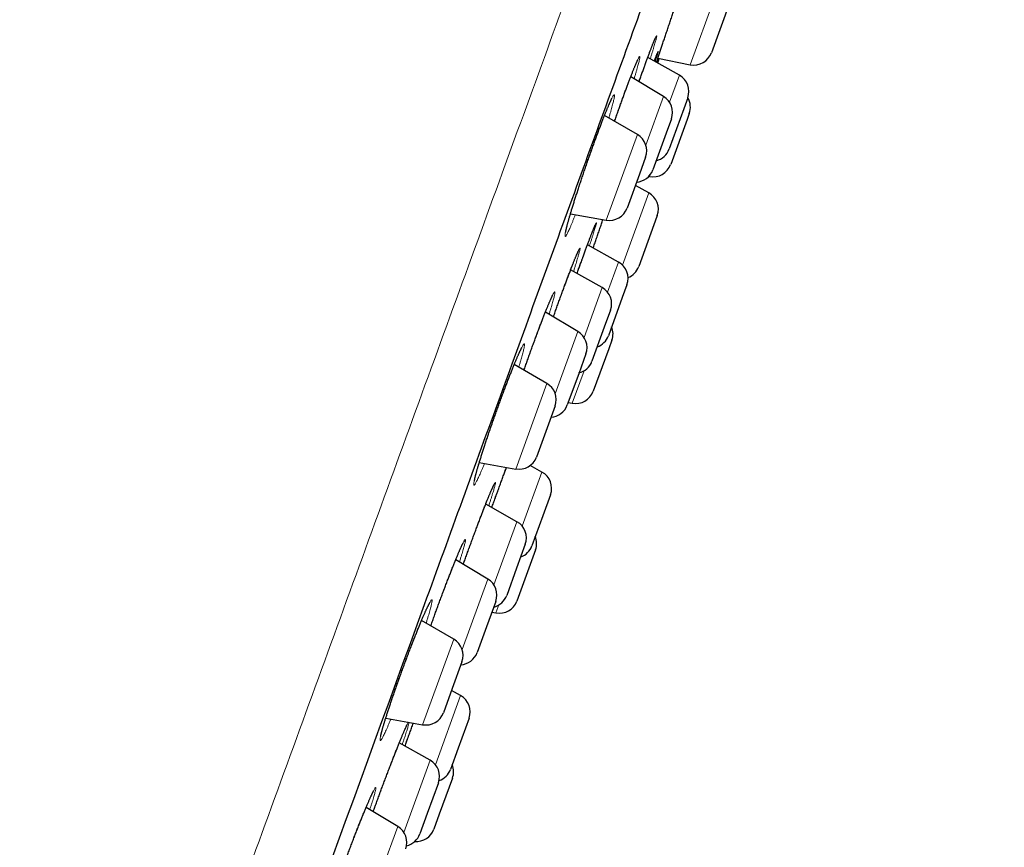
# Model space of a CAD drawing. Header units: millimetres. Extents: x 8 to 450, y 12 to 574.
# Tile 654 of 656: x 410 to 436, y 514 to 536. Entities that reach past the tile are written whole.
import ezdxf

# ---------------------------------------------------------------- set-up
doc = ezdxf.new("R2010")
doc.units = ezdxf.units.MM

msp = doc.modelspace()

# ---------------------------------------------------------------- linework, layer by layer
at = {"color": 252, "linetype": 'Continuous', "lineweight": 0}
for p, q in [((427.623, 534.73), (428.391, 536.839)), ((427.068, 533.72), (427.332, 534.445)), ((426.43, 532.572), (426.905, 533.877)), ((425.368, 530.552), (426.205, 532.851)), ((426.53, 531.727), (426.546, 531.77)), ((425.803, 529.347), (426.51, 531.287)), ((425.399, 528.621), (425.693, 529.429)), ((424.769, 527.404), (425.256, 528.742)), ((423.998, 525.888), (424.606, 527.561)), ((424.453, 525.637), (424.769, 526.504)), ((422.936, 523.868), (423.772, 526.167)), ((423.11, 522.332), (423.64, 523.786)), ((422.349, 520.755), (422.967, 522.453)), ((421.497, 519.018), (422.186, 520.911)), ((422.402, 520.002), (422.48, 520.215)), ((420.435, 516.998), (421.271, 519.296)), ((420.778, 515.924), (421.454, 517.781)), ((419.929, 514.105), (420.635, 516.044)), ((419.019, 512.21), (419.766, 514.262))]:
    msp.add_line(p, q, dxfattribs=at)
at = {"color": 7, "linetype": 'Continuous', "lineweight": 30}
for p, q in [((428.674, 536.381), (428.19, 535.049)), ((427.332, 534.445), (426.481, 534.922)), ((426.748, 534.772), (426.79, 534.894)), ((426.753, 534.902), (427.623, 534.73)), ((426.905, 533.877), (426.024, 534.403)), ((427.557, 533.838), (427.451, 533.547)), ((427.451, 533.547), (427.058, 532.465)), ((426.205, 532.851), (425.319, 533.362)), ((427.119, 533.277), (426.977, 532.888)), ((427.538, 533.259), (427.097, 532.047)), ((427.597, 533.42), (427.538, 533.259)), ((426.977, 532.888), (426.619, 531.904)), ((426.425, 532.247), (426.257, 531.785)), ((426.257, 531.785), (425.925, 530.874)), ((426.512, 531.731), (426.53, 531.727)), ((426.51, 531.287), (426.148, 531.488)), ((424.405, 530.722), (425.368, 530.552)), ((426.727, 530.651), (426.238, 529.306)), ((426.737, 530.679), (426.727, 530.651)), ((425.693, 529.429), (424.861, 529.887)), ((425.256, 528.742), (424.409, 529.216)), ((425.922, 528.82), (425.797, 528.476)), ((425.797, 528.476), (425.423, 527.447)), ((424.606, 527.561), (423.732, 528.083)), ((425.481, 528.135), (425.315, 527.678)), ((425.315, 527.678), (424.982, 526.762)), ((425.518, 527.33), (425.432, 527.093)), ((424.82, 526.961), (424.626, 526.427)), ((425.432, 527.093), (425.019, 525.957)), ((423.772, 526.167), (422.894, 526.673)), ((424.626, 526.427), (424.32, 525.588)), ((423.992, 525.562), (423.778, 524.974)), ((424.346, 525.658), (424.453, 525.637)), ((423.778, 524.974), (423.492, 524.19)), ((421.957, 524.041), (422.936, 523.868)), ((423.64, 523.786), (423.322, 523.961)), ((423.868, 523.177), (423.662, 522.61)), ((422.967, 522.453), (422.128, 522.923)), ((423.662, 522.61), (423.369, 521.804)), ((423.192, 521.846), (422.96, 521.206)), ((423.467, 521.695), (423.253, 521.106)), ((422.186, 520.911), (421.322, 521.428)), ((422.96, 521.206), (422.693, 520.473)), ((423.253, 521.106), (422.968, 520.322)), ((422.4, 520.311), (422.15, 519.625)), ((422.295, 520.023), (422.402, 520.002)), ((421.271, 519.296), (420.404, 519.797)), ((422.15, 519.625), (421.9, 518.938)), ((421.491, 518.692), (421.23, 517.973)), ((421.23, 517.973), (420.992, 517.32)), ((421.454, 517.781), (421.209, 517.916)), ((419.443, 517.173), (420.435, 516.998)), ((421.683, 517.172), (421.39, 516.366)), ((420.635, 516.044), (419.807, 516.508)), ((421.39, 516.366), (421.183, 515.799)), ((421.235, 515.563), (420.882, 514.591)), ((420.86, 515.437), (420.559, 514.611)), ((419.766, 514.262), (418.914, 514.771)), ((420.559, 514.611), (420.36, 514.064)), ((420.882, 514.591), (420.736, 514.19))]:
    msp.add_line(p, q, dxfattribs=at)
for centre, start, end in [((427.72, 535.22), 258.8162, 340), ((427.087, 534.009), 340, 60.7254), ((426.649, 533.448), 340, 59.1557), ((427.127, 533.591), 340, 30.2115), ((425.955, 532.418), 340, 60), ((426.588, 532.636), 284.0558, 340), ((426.149, 532.075), 273.5782, 340), ((426.627, 532.218), 258.8162, 340), ((426.268, 530.85), 340, 61.0186), ((425.455, 531.045), 260, 340), ((425.452, 528.991), 340, 61.1838), ((425.768, 529.477), 291.6008, 340), ((425.012, 528.306), 340, 60.7254), ((425.049, 527.501), 340, 22.2686), ((424.35, 527.132), 340, 59.1557), ((424.953, 527.618), 289.7918, 340), ((424.512, 526.933), 284.0558, 340), ((423.522, 525.734), 340, 60), ((424.549, 526.128), 258.9814, 340), ((423.85, 525.759), 273.5782, 340), ((423.022, 524.361), 260, 340), ((423.399, 523.348), 340, 61.1838), ((422.723, 522.017), 340, 60.7254), ((422.997, 521.866), 340, 22.2686), ((422.899, 521.975), 289.7918, 340), ((421.93, 520.482), 340, 59.1557), ((422.223, 520.644), 284.0558, 340), ((422.498, 520.493), 258.9814, 340), ((421.021, 518.863), 340, 60), ((421.43, 519.109), 273.5782, 340), ((421.213, 517.343), 340, 61.1838), ((420.522, 517.491), 260, 340), ((420.39, 515.608), 340, 60.7254), ((420.713, 515.97), 289.1959, 340), ((420.766, 515.734), 340, 22.2686), ((419.51, 513.833), 340, 59.1557), ((420.266, 514.361), 265.1502, 340), ((419.89, 514.235), 282.9587, 340)]:
    msp.add_arc(centre, 0.5, start, end, dxfattribs=at)
at = {"color": 252, "linetype": 'Continuous', "lineweight": 0}
for points, knots in [([(380.97, 490.082), (381.728, 492.164), (383.97, 498.324), (388.938, 511.973), (395.282, 529.404), (401.627, 546.835), (407.005, 561.612), (410.599, 571.486), (411.44, 573.798), (411.44, 573.798)], [0.482659, 0.482659, 0.482659, 0.482659, 0.785398, 1.178097, 1.570796, 1.963495, 2.356194, 2.748894, 3.141593, 3.141593, 3.141593, 3.141593]), ([(404.216, 481.384), (404.634, 482.531), (405.118, 483.862), (406.206, 486.85), (406.81, 488.508), (408.119, 492.107), (408.826, 494.048), (410.322, 498.158), (411.111, 500.328), (412.752, 504.836), (413.604, 507.175), (415.344, 511.957), (416.233, 514.4), (418.026, 519.324), (418.929, 521.805), (420.723, 526.736), (421.615, 529.186), (423.362, 533.987), (424.218, 536.338), (425.87, 540.878), (426.667, 543.066), (428.178, 547.219), (428.893, 549.183), (430.223, 552.835), (430.837, 554.522), (431.947, 557.572), (432.443, 558.935), (433.303, 561.299), (433.668, 562.3), (434.255, 563.913), (434.478, 564.525), (434.775, 565.343), (434.85, 565.549), (434.85, 565.549)], [0, 0, 0, 0, 0.0625, 0.0625, 0.125, 0.125, 0.1875, 0.1875, 0.25, 0.25, 0.3125, 0.3125, 0.375, 0.375, 0.4375, 0.4375, 0.5, 0.5, 0.5625, 0.5625, 0.625, 0.625, 0.6875, 0.6875, 0.75, 0.75, 0.8125, 0.8125, 0.875, 0.875, 0.9375, 0.9375, 1, 1, 1, 1]), ([(426.406, 534.718), (426.418, 534.752), (426.443, 534.821), (426.479, 534.917), (426.512, 535.007), (426.544, 535.091), (426.573, 535.168), (426.6, 535.238), (426.625, 535.3), (426.647, 535.355), (426.667, 535.402), (426.683, 535.441), (426.697, 535.471), (426.709, 535.493), (426.717, 535.506), (426.722, 535.511), (426.725, 535.507), (426.724, 535.495), (426.72, 535.473), (426.714, 535.444), (426.704, 535.406), (426.692, 535.36), (426.676, 535.305), (426.658, 535.243), (426.638, 535.174), (426.614, 535.097), (426.588, 535.014), (426.566, 534.943), (426.552, 534.898), (426.548, 534.885)], [0, 0, 0, 0, 0.03773, 0.075589, 0.113491, 0.15135, 0.18908, 0.226855, 0.264758, 0.302705, 0.340609, 0.378383, 0.416169, 0.454083, 0.492042, 0.529956, 0.567742, 0.605545, 0.643477, 0.681453, 0.719386, 0.757189, 0.795009, 0.832958, 0.870951, 0.9089, 0.94672, 0.984548, 1, 1, 1, 1]), ([(426.657, 534.823), (426.662, 534.838), (426.675, 534.874), (426.694, 534.923), (426.713, 534.972), (426.729, 535.012), (426.742, 535.045), (426.752, 535.069), (426.76, 535.084), (426.764, 535.091), (426.766, 535.089), (426.764, 535.078), (426.759, 535.059), (426.752, 535.031), (426.742, 534.995), (426.728, 534.951), (426.712, 534.898), (426.697, 534.85), (426.687, 534.818), (426.684, 534.808)], [0, 0, 0, 0, 0.040494, 0.102708, 0.164712, 0.226771, 0.289043, 0.351386, 0.413657, 0.475717, 0.537786, 0.600067, 0.66242, 0.724701, 0.786771, 0.848856, 0.911152, 0.973521, 1, 1, 1, 1]), ([(426.716, 534.79), (426.72, 534.801), (426.732, 534.84), (426.757, 534.915), (426.785, 534.998), (426.803, 535.051), (426.809, 535.07)], [0, 0, 0, 0, 0.1306908, 0.4719589, 0.8143923, 1, 1, 1, 1]), ([(425.59, 533.206), (425.591, 533.209), (425.607, 533.256), (425.638, 533.344), (425.682, 533.471), (425.726, 533.595), (425.77, 533.718), (425.814, 533.84), (425.858, 533.959), (425.899, 534.073), (425.939, 534.18), (425.977, 534.28), (426.013, 534.376), (426.048, 534.465), (426.08, 534.547), (426.11, 534.623), (426.138, 534.692), (426.164, 534.753), (426.187, 534.807), (426.207, 534.852), (426.225, 534.889), (426.24, 534.918), (426.252, 534.939), (426.261, 534.951), (426.268, 534.954), (426.271, 534.949), (426.271, 534.934), (426.268, 534.912), (426.263, 534.881), (426.254, 534.842), (426.243, 534.794), (426.228, 534.738), (426.211, 534.675), (426.191, 534.604), (426.168, 534.527), (426.143, 534.442), (426.125, 534.382), (426.115, 534.35), (426.115, 534.349)], [0, 0, 0, 0, 0.002521, 0.031768, 0.061049, 0.090297, 0.119444, 0.149782, 0.180158, 0.210496, 0.239629, 0.268862, 0.298129, 0.327362, 0.356495, 0.385628, 0.41486, 0.444126, 0.473358, 0.502491, 0.531637, 0.560883, 0.590162, 0.619408, 0.648554, 0.677723, 0.706992, 0.736294, 0.765563, 0.794732, 0.823919, 0.853205, 0.882526, 0.911813, 0.941, 0.970193, 0.999486, 1, 1, 1, 1]), ([(426.245, 534.271), (426.259, 534.309), (426.287, 534.387), (426.327, 534.501), (426.367, 534.613), (426.393, 534.683), (426.406, 534.718)], [0, 0, 0, 0, 0.241037, 0.494509, 0.747687, 1, 1, 1, 1]), ([(424.537, 530.699), (424.527, 530.674), (424.505, 530.618), (424.473, 530.539), (424.441, 530.462), (424.411, 530.391), (424.384, 530.329), (424.359, 530.273), (424.336, 530.226), (424.317, 530.187), (424.3, 530.156), (424.286, 530.134), (424.274, 530.12), (424.266, 530.115), (424.261, 530.118), (424.258, 530.13), (424.259, 530.151), (424.263, 530.18), (424.269, 530.218), (424.279, 530.263), (424.292, 530.317), (424.307, 530.379), (424.325, 530.448), (424.347, 530.524), (424.37, 530.607), (424.396, 530.697), (424.425, 530.792), (424.456, 530.893), (424.489, 531), (424.524, 531.111), (424.561, 531.226), (424.599, 531.344), (424.639, 531.466), (424.68, 531.59), (424.723, 531.717), (424.766, 531.844), (424.81, 531.972), (424.854, 532.101), (424.899, 532.229), (424.944, 532.356), (424.989, 532.483), (425.035, 532.61), (425.08, 532.735), (425.125, 532.855), (425.167, 532.97), (425.209, 533.079), (425.248, 533.184), (425.287, 533.282), (425.323, 533.376), (425.358, 533.462), (425.391, 533.543), (425.422, 533.616), (425.45, 533.683), (425.476, 533.741), (425.5, 533.792), (425.521, 533.835), (425.539, 533.869), (425.555, 533.896), (425.567, 533.913), (425.577, 533.922), (425.583, 533.923), (425.587, 533.914), (425.588, 533.897), (425.585, 533.872), (425.58, 533.838), (425.572, 533.796), (425.56, 533.745), (425.546, 533.687), (425.529, 533.622), (425.509, 533.548), (425.486, 533.468), (425.462, 533.384), (425.444, 533.324), (425.436, 533.295)], [0, 0, 0, 0, 0.011594, 0.025712, 0.039815, 0.05387, 0.067934, 0.082046, 0.096175, 0.110287, 0.124351, 0.138431, 0.152559, 0.166703, 0.180831, 0.194911, 0.209005, 0.223148, 0.237307, 0.251449, 0.265544, 0.279646, 0.293795, 0.307962, 0.322111, 0.336213, 0.350311, 0.364458, 0.378621, 0.392767, 0.406866, 0.420952, 0.435086, 0.449236, 0.46337, 0.477456, 0.491526, 0.505644, 0.519778, 0.533896, 0.547966, 0.562602, 0.577256, 0.591893, 0.605952, 0.62006, 0.634184, 0.648291, 0.662351, 0.67641, 0.690517, 0.704641, 0.718748, 0.732807, 0.746876, 0.760993, 0.775126, 0.789243, 0.803312, 0.817397, 0.83153, 0.845679, 0.859812, 0.873897, 0.887994, 0.90214, 0.916302, 0.930448, 0.944546, 0.958648, 0.972798, 0.986964, 1, 1, 1, 1]), ([(424.736, 529.547), (424.749, 529.583), (424.775, 529.656), (424.813, 529.759), (424.849, 529.857), (424.884, 529.949), (424.916, 530.035), (424.946, 530.115), (424.974, 530.187), (424.999, 530.253), (425.022, 530.31), (425.042, 530.36), (425.06, 530.402), (425.074, 530.435), (425.086, 530.46), (425.094, 530.477), (425.1, 530.485), (425.103, 530.484), (425.102, 530.475), (425.099, 530.457), (425.092, 530.431), (425.083, 530.396), (425.071, 530.353), (425.055, 530.302), (425.037, 530.243), (425.016, 530.176), (424.993, 530.103), (424.967, 530.022), (424.94, 529.941), (424.921, 529.884), (424.913, 529.858)], [0, 0, 0, 0, 0.035838, 0.071798, 0.1078, 0.143761, 0.179599, 0.215469, 0.251462, 0.287497, 0.32349, 0.359361, 0.395237, 0.431236, 0.467276, 0.503275, 0.539151, 0.575036, 0.611044, 0.647093, 0.683101, 0.718986, 0.75488, 0.790897, 0.826954, 0.862971, 0.898865, 0.934763, 0.970783, 1, 1, 1, 1]), ([(424.163, 528.556), (424.178, 528.596), (424.206, 528.675), (424.249, 528.79), (424.29, 528.902), (424.33, 529.008), (424.368, 529.11), (424.405, 529.205), (424.439, 529.296), (424.472, 529.38), (424.503, 529.457), (424.531, 529.527), (424.557, 529.589), (424.58, 529.644), (424.6, 529.691), (424.618, 529.73), (424.633, 529.761), (424.645, 529.783), (424.654, 529.796), (424.66, 529.801), (424.663, 529.798), (424.663, 529.786), (424.66, 529.765), (424.653, 529.735), (424.644, 529.697), (424.632, 529.652), (424.617, 529.598), (424.599, 529.536), (424.578, 529.467), (424.555, 529.391), (424.529, 529.308), (424.506, 529.235), (424.491, 529.188), (424.486, 529.173)], [0, 0, 0, 0, 0.032698, 0.065508, 0.098356, 0.131166, 0.163865, 0.196601, 0.22945, 0.262336, 0.295185, 0.327922, 0.360668, 0.393527, 0.426423, 0.459281, 0.492027, 0.524789, 0.557663, 0.590575, 0.623448, 0.65621, 0.688986, 0.721875, 0.754801, 0.787689, 0.820465, 0.853248, 0.886144, 0.919077, 0.951973, 0.984756, 1, 1, 1, 1]), ([(424.582, 529.12), (424.591, 529.146), (424.615, 529.213), (424.653, 529.318), (424.695, 529.435), (424.722, 529.51), (424.736, 529.547)], [0, 0, 0, 0, 0.174792, 0.450387, 0.725663, 1, 1, 1, 1]), ([(423.156, 526.522), (423.166, 526.549), (423.19, 526.619), (423.23, 526.732), (423.275, 526.86), (423.321, 526.989), (423.368, 527.118), (423.415, 527.247), (423.461, 527.372), (423.505, 527.493), (423.549, 527.608), (423.591, 527.72), (423.632, 527.827), (423.671, 527.929), (423.709, 528.025), (423.745, 528.116), (423.779, 528.2), (423.811, 528.278), (423.84, 528.349), (423.868, 528.412), (423.892, 528.468), (423.914, 528.516), (423.934, 528.556), (423.95, 528.587), (423.964, 528.61), (423.975, 528.624), (423.982, 528.63), (423.987, 528.628), (423.989, 528.617), (423.987, 528.597), (423.982, 528.568), (423.975, 528.531), (423.964, 528.486), (423.951, 528.434), (423.934, 528.373), (423.915, 528.305), (423.892, 528.229), (423.868, 528.147), (423.847, 528.079), (423.833, 528.036), (423.83, 528.025)], [0, 0, 0, 0, 0.017303, 0.044303, 0.071273, 0.09815, 0.126125, 0.154134, 0.182109, 0.208973, 0.235928, 0.262915, 0.289871, 0.316735, 0.343598, 0.370553, 0.397539, 0.424495, 0.451358, 0.478234, 0.505202, 0.5322, 0.559168, 0.586044, 0.612941, 0.639929, 0.666949, 0.693938, 0.720834, 0.747748, 0.774753, 0.80179, 0.828795, 0.855709, 0.882628, 0.909639, 0.936681, 0.963692, 0.99061, 1, 1, 1, 1]), ([(423.947, 527.954), (423.96, 527.989), (423.987, 528.065), (424.029, 528.185), (424.074, 528.311), (424.119, 528.435), (424.148, 528.516), (424.163, 528.556)], [0, 0, 0, 0, 0.166377, 0.374901, 0.583666, 0.792189, 1, 1, 1, 1]), ([(422.095, 524.016), (422.095, 524.016), (422.082, 523.984), (422.058, 523.926), (422.023, 523.843), (421.991, 523.768), (421.961, 523.699), (421.933, 523.637), (421.908, 523.584), (421.885, 523.538), (421.865, 523.501), (421.848, 523.471), (421.834, 523.451), (421.823, 523.438), (421.815, 523.435), (421.809, 523.44), (421.807, 523.454), (421.809, 523.476), (421.813, 523.507), (421.82, 523.546), (421.831, 523.593), (421.844, 523.648), (421.86, 523.711), (421.879, 523.781), (421.901, 523.859), (421.926, 523.943), (421.953, 524.033), (421.983, 524.13), (422.015, 524.231), (422.049, 524.338), (422.085, 524.45), (422.123, 524.565), (422.163, 524.684), (422.204, 524.806), (422.247, 524.93), (422.29, 525.056), (422.335, 525.183), (422.38, 525.311), (422.426, 525.441), (422.473, 525.572), (422.521, 525.703), (422.568, 525.831), (422.614, 525.955), (422.659, 526.074), (422.703, 526.19), (422.746, 526.303), (422.788, 526.41), (422.829, 526.513), (422.868, 526.61), (422.905, 526.702), (422.941, 526.788), (422.974, 526.867), (423.005, 526.938), (423.034, 527.003), (423.061, 527.06), (423.085, 527.11), (423.106, 527.151), (423.124, 527.184), (423.14, 527.208), (423.152, 527.224), (423.162, 527.231), (423.168, 527.23), (423.171, 527.22), (423.172, 527.202), (423.169, 527.174), (423.163, 527.139), (423.154, 527.096), (423.142, 527.044), (423.127, 526.984), (423.109, 526.917), (423.088, 526.843), (423.064, 526.762), (423.041, 526.682), (423.024, 526.627), (423.016, 526.603)], [0, 0, 0, 0, 0.000097, 0.014149, 0.028211, 0.042321, 0.056446, 0.070556, 0.084618, 0.098695, 0.11282, 0.126962, 0.141087, 0.155164, 0.169256, 0.183396, 0.197552, 0.211692, 0.225784, 0.239883, 0.25403, 0.268193, 0.28234, 0.296439, 0.310535, 0.324679, 0.338839, 0.352983, 0.367079, 0.381162, 0.395293, 0.409441, 0.423572, 0.437656, 0.451723, 0.465838, 0.47997, 0.494085, 0.508152, 0.522785, 0.537437, 0.55207, 0.566127, 0.580232, 0.594353, 0.608458, 0.622515, 0.636572, 0.650676, 0.664797, 0.678902, 0.692958, 0.707025, 0.721139, 0.735269, 0.749383, 0.763449, 0.777532, 0.791662, 0.805808, 0.819938, 0.834021, 0.848116, 0.862259, 0.876418, 0.890562, 0.904657, 0.918756, 0.932903, 0.947067, 0.961214, 0.975313, 0.989406, 1, 1, 1, 1]), ([(422.457, 523.286), (422.472, 523.327), (422.502, 523.411), (422.547, 523.533), (422.591, 523.653), (422.635, 523.77), (422.667, 523.856), (422.684, 523.902), (422.688, 523.912)], [0, 0, 0, 0, 0.189126, 0.378896, 0.568886, 0.758657, 0.947782, 1, 1, 1, 1]), ([(421.69, 521.762), (421.705, 521.804), (421.736, 521.888), (421.782, 522.014), (421.828, 522.138), (421.873, 522.259), (421.918, 522.377), (421.961, 522.492), (422.004, 522.603), (422.045, 522.71), (422.084, 522.811), (422.122, 522.907), (422.157, 522.997), (422.191, 523.081), (422.223, 523.158), (422.252, 523.229), (422.278, 523.291), (422.302, 523.346), (422.323, 523.394), (422.342, 523.433), (422.357, 523.464), (422.37, 523.486), (422.38, 523.5), (422.386, 523.505), (422.389, 523.502), (422.389, 523.49), (422.387, 523.469), (422.38, 523.44), (422.371, 523.403), (422.359, 523.357), (422.344, 523.304), (422.326, 523.243), (422.305, 523.175), (422.281, 523.099), (422.255, 523.016), (422.231, 522.942), (422.215, 522.894), (422.209, 522.877)], [0, 0, 0, 0, 0.028856, 0.05781, 0.086798, 0.115752, 0.144608, 0.173498, 0.202487, 0.231509, 0.260497, 0.289387, 0.318285, 0.347282, 0.376313, 0.40531, 0.434208, 0.46312, 0.49213, 0.521174, 0.550185, 0.579097, 0.608022, 0.637045, 0.666102, 0.695125, 0.72405, 0.752981, 0.782011, 0.811074, 0.840104, 0.869035, 0.897963, 0.92699, 0.95605, 0.985077, 1, 1, 1, 1]), ([(422.293, 522.831), (422.301, 522.855), (422.325, 522.922), (422.365, 523.032), (422.411, 523.16), (422.441, 523.244), (422.457, 523.286)], [0, 0, 0, 0, 0.160689, 0.440994, 0.720975, 1, 1, 1, 1]), ([(420.653, 519.653), (420.654, 519.656), (420.67, 519.7), (420.7, 519.786), (420.746, 519.914), (420.793, 520.045), (420.842, 520.177), (420.889, 520.308), (420.937, 520.435), (420.983, 520.56), (421.029, 520.682), (421.075, 520.802), (421.119, 520.918), (421.163, 521.03), (421.205, 521.138), (421.246, 521.242), (421.285, 521.34), (421.323, 521.432), (421.358, 521.518), (421.392, 521.598), (421.423, 521.671), (421.452, 521.736), (421.478, 521.794), (421.501, 521.844), (421.522, 521.887), (421.54, 521.921), (421.555, 521.947), (421.567, 521.964), (421.576, 521.972), (421.582, 521.972), (421.584, 521.964), (421.584, 521.947), (421.58, 521.921), (421.573, 521.887), (421.563, 521.845), (421.55, 521.795), (421.534, 521.737), (421.516, 521.671), (421.494, 521.598), (421.469, 521.518), (421.445, 521.442), (421.428, 521.389), (421.422, 521.368)], [0, 0, 0, 0, 0.001661, 0.027412, 0.053075, 0.079786, 0.10653, 0.133242, 0.158892, 0.18463, 0.210398, 0.236137, 0.261787, 0.287437, 0.313175, 0.338942, 0.36468, 0.39033, 0.415992, 0.441741, 0.46752, 0.49327, 0.518932, 0.544614, 0.570384, 0.596183, 0.621952, 0.647634, 0.673332, 0.699118, 0.724933, 0.750719, 0.776417, 0.80212, 0.827911, 0.853732, 0.879522, 0.905225, 0.93092, 0.956703, 0.982515, 1, 1, 1, 1]), ([(421.526, 521.306), (421.535, 521.33), (421.558, 521.396), (421.598, 521.506), (421.644, 521.634), (421.675, 521.719), (421.69, 521.762)], [0, 0, 0, 0, 0.161364, 0.441444, 0.7212, 1, 1, 1, 1]), ([(419.583, 517.148), (419.58, 517.143), (419.565, 517.106), (419.539, 517.044), (419.503, 516.962), (419.471, 516.888), (419.44, 516.821), (419.412, 516.761), (419.387, 516.709), (419.364, 516.665), (419.344, 516.629), (419.327, 516.601), (419.313, 516.582), (419.303, 516.572), (419.295, 516.57), (419.29, 516.576), (419.289, 516.592), (419.291, 516.615), (419.296, 516.648), (419.304, 516.688), (419.315, 516.737), (419.33, 516.793), (419.347, 516.857), (419.367, 516.929), (419.391, 517.007), (419.416, 517.092), (419.445, 517.183), (419.476, 517.28), (419.509, 517.383), (419.545, 517.49), (419.582, 517.602), (419.621, 517.717), (419.662, 517.836), (419.705, 517.958), (419.749, 518.082), (419.794, 518.21), (419.841, 518.34), (419.889, 518.472), (419.937, 518.603), (419.985, 518.732), (420.032, 518.857), (420.079, 518.981), (420.126, 519.103), (420.172, 519.221), (420.216, 519.336), (420.261, 519.447), (420.303, 519.554), (420.345, 519.655), (420.384, 519.751), (420.422, 519.842), (420.458, 519.926), (420.492, 520.003), (420.524, 520.074), (420.553, 520.137), (420.579, 520.192), (420.603, 520.24), (420.624, 520.279), (420.643, 520.311), (420.658, 520.334), (420.67, 520.348), (420.679, 520.354), (420.685, 520.351), (420.688, 520.339), (420.687, 520.319), (420.684, 520.291), (420.677, 520.254), (420.667, 520.209), (420.654, 520.156), (420.638, 520.095), (420.619, 520.027), (420.597, 519.952), (420.572, 519.869), (420.549, 519.794), (420.533, 519.744), (420.527, 519.726)], [0, 0, 0, 0, 0.002401, 0.016528, 0.030638, 0.0447, 0.058778, 0.072904, 0.087046, 0.101172, 0.11525, 0.129342, 0.143483, 0.15764, 0.17178, 0.185872, 0.199972, 0.21412, 0.228284, 0.242432, 0.256531, 0.270628, 0.284772, 0.298933, 0.313078, 0.327174, 0.341258, 0.35539, 0.369538, 0.38367, 0.397754, 0.411822, 0.425938, 0.44007, 0.454186, 0.468254, 0.482888, 0.49754, 0.512174, 0.526231, 0.540337, 0.554459, 0.568565, 0.582622, 0.596679, 0.610785, 0.624906, 0.639011, 0.653068, 0.667135, 0.68125, 0.695381, 0.709496, 0.723563, 0.737645, 0.751776, 0.765923, 0.780054, 0.794137, 0.808233, 0.822377, 0.836537, 0.850681, 0.864776, 0.878876, 0.893024, 0.907188, 0.921336, 0.935436, 0.949529, 0.963671, 0.977828, 0.99197, 1, 1, 1, 1]), ([(419.17, 514.838), (419.185, 514.88), (419.216, 514.963), (419.262, 515.09), (419.309, 515.217), (419.357, 515.344), (419.404, 515.471), (419.451, 515.596), (419.498, 515.719), (419.544, 515.841), (419.59, 515.959), (419.634, 516.074), (419.678, 516.184), (419.72, 516.291), (419.76, 516.392), (419.798, 516.489), (419.835, 516.579), (419.869, 516.662), (419.902, 516.74), (419.931, 516.81), (419.959, 516.873), (419.983, 516.929), (420.005, 516.976), (420.024, 517.015), (420.039, 517.046), (420.047, 517.06), (420.051, 517.066)], [0, 0, 0, 0, 0.041671, 0.083483, 0.125344, 0.167157, 0.208827, 0.250547, 0.292409, 0.334319, 0.376181, 0.417901, 0.459632, 0.501507, 0.543429, 0.585303, 0.627035, 0.668787, 0.71068, 0.752623, 0.794517, 0.836268, 0.878038, 0.91995, 0.961911, 1, 1, 1, 1]), ([(420.07, 517.063), (420.07, 517.06), (420.069, 517.051), (420.063, 517.026), (420.054, 516.99), (420.041, 516.945), (420.026, 516.892), (420.007, 516.831), (419.986, 516.763), (419.962, 516.688), (419.934, 516.606), (419.909, 516.531), (419.893, 516.482), (419.887, 516.464)], [0, 0, 0, 0, 0.045414, 0.145036, 0.244648, 0.344601, 0.444669, 0.544622, 0.644234, 0.743809, 0.843725, 0.943756, 1, 1, 1, 1]), ([(420.032, 516.623), (420.047, 516.665), (420.077, 516.749), (420.124, 516.876), (420.16, 516.974), (420.181, 517.029), (420.185, 517.042)], [0, 0, 0, 0, 0.301715, 0.604458, 0.907551, 1, 1, 1, 1]), ([(419.959, 516.423), (419.968, 516.448), (419.992, 516.514), (420.016, 516.581), (420.032, 516.623)], [0, 0, 0, 0, 0.3809549, 1, 1, 1, 1]), ([(418.174, 512.846), (418.174, 512.847), (418.189, 512.889), (418.22, 512.975), (418.267, 513.104), (418.315, 513.233), (418.362, 513.362), (418.41, 513.489), (418.457, 513.616), (418.505, 513.742), (418.553, 513.866), (418.6, 513.989), (418.647, 514.109), (418.693, 514.226), (418.737, 514.339), (418.781, 514.449), (418.823, 514.553), (418.864, 514.652), (418.903, 514.747), (418.94, 514.835), (418.975, 514.916), (419.007, 514.991), (419.037, 515.059), (419.065, 515.119), (419.089, 515.172), (419.111, 515.217), (419.13, 515.254), (419.147, 515.282), (419.16, 515.302), (419.169, 515.313), (419.176, 515.316), (419.18, 515.311), (419.18, 515.296), (419.177, 515.273), (419.171, 515.242), (419.161, 515.203), (419.149, 515.155), (419.133, 515.1), (419.115, 515.037), (419.093, 514.967), (419.069, 514.89), (419.041, 514.805), (419.022, 514.746), (419.011, 514.714), (419.011, 514.713)], [0, 0, 0, 0, 0.0004382, 0.0262911, 0.0521759, 0.0780289, 0.1028551, 0.1277662, 0.1527061, 0.1776172, 0.2024435, 0.2272693, 0.2521797, 0.277119, 0.3020296, 0.3268554, 0.3516928, 0.3766148, 0.4015656, 0.4264878, 0.4513252, 0.4761818, 0.5011233, 0.5260935, 0.551035, 0.5758917, 0.6007638, 0.6257209, 0.6507068, 0.6756639, 0.700536, 0.725413, 0.7503751, 0.775366, 0.800328, 0.8252049, 0.8500741, 0.8750283, 0.9000113, 0.9249655, 0.9498345, 0.9746864, 0.9996234, 1, 1, 1, 1]), ([(419.105, 514.657), (419.111, 514.676), (419.133, 514.735), (419.155, 514.796), (419.17, 514.838)], [0, 0, 0, 0, 0.31857, 1, 1, 1, 1])]:
    msp.add_open_spline(points, degree=3, knots=knots, dxfattribs=at)
at = {"color": 7, "linetype": 'Continuous', "lineweight": 30}
for points, knots in [([(420.487, 520.23), (420.829, 521.17), (421.51, 523.041), (422.524, 525.828), (423.525, 528.579), (424.514, 531.294), (425.488, 533.972), (426.446, 536.603), (427.379, 539.166), (428.278, 541.637), (429.14, 544.005), (429.965, 546.271), (430.752, 548.433), (431.498, 550.484), (432.198, 552.408), (432.846, 554.187), (433.437, 555.812), (433.973, 557.283), (434.452, 558.6), (434.874, 559.758), (435.235, 560.751), (435.532, 561.567), (435.763, 562.201), (435.929, 562.658), (436.022, 562.912), (436.059, 563.015), (436.048, 562.985), (436.048, 562.985)], [0, 0, 0, 0, 0.041967, 0.083573, 0.124996, 0.166418, 0.208021, 0.249983, 0.291953, 0.33356, 0.374984, 0.416405, 0.458006, 0.499966, 0.541936, 0.583543, 0.624966, 0.666388, 0.707989, 0.749949, 0.791918, 0.833526, 0.874949, 0.916371, 0.957972, 0.999931, 1, 1, 1, 1]), ([(426.809, 535.07), (426.814, 535.086), (426.831, 535.136), (426.861, 535.226), (426.899, 535.339), (426.938, 535.456), (426.978, 535.576), (427.02, 535.699), (427.062, 535.825), (427.105, 535.952), (427.149, 536.08), (427.192, 536.208), (427.236, 536.337), (427.28, 536.465), (427.323, 536.592), (427.365, 536.716), (427.395, 536.802), (427.41, 536.846), (427.411, 536.85)], [0, 0, 0, 0, 0.031568, 0.100325, 0.168847, 0.237384, 0.306155, 0.375005, 0.443776, 0.512313, 0.580854, 0.649629, 0.718484, 0.78726, 0.855801, 0.924335, 0.993103, 1, 1, 1, 1]), ([(426.246, 534.271), (426.248, 534.278), (426.257, 534.304), (426.274, 534.35), (426.294, 534.408), (426.315, 534.465), (426.335, 534.522), (426.355, 534.577), (426.374, 534.632), (426.391, 534.676), (426.404, 534.712), (426.417, 534.747), (426.432, 534.79), (426.45, 534.839), (426.467, 534.886), (426.484, 534.932), (426.501, 534.976), (426.517, 535.019), (426.533, 535.06), (426.548, 535.1), (426.562, 535.138), (426.576, 535.173), (426.589, 535.207), (426.601, 535.239), (426.613, 535.269), (426.624, 535.296), (426.634, 535.322), (426.644, 535.345), (426.653, 535.367), (426.661, 535.385), (426.668, 535.402), (426.674, 535.416), (426.679, 535.427), (426.682, 535.434), (426.685, 535.44), (426.687, 535.443), (426.687, 535.444), (426.687, 535.444), (426.687, 535.444)], [0, 0, 0, 0, 0.010427, 0.042261, 0.073915, 0.105539, 0.137376, 0.169162, 0.200952, 0.232788, 0.249675, 0.266477, 0.298181, 0.329767, 0.361307, 0.392855, 0.424448, 0.456159, 0.487703, 0.519325, 0.550976, 0.582506, 0.6138, 0.644741, 0.675846, 0.706709, 0.737383, 0.767874, 0.798173, 0.828249, 0.857264, 0.886081, 0.913974, 0.937526, 0.959267, 0.978982, 0.99709, 1, 1, 1, 1]), ([(426.716, 534.79), (426.717, 534.793), (426.722, 534.81), (426.733, 534.842), (426.748, 534.888), (426.764, 534.935), (426.78, 534.984), (426.795, 535.03), (426.805, 535.059), (426.809, 535.072)], [0, 0, 0, 0, 0.031047, 0.201257, 0.371016, 0.539713, 0.708096, 0.877462, 1, 1, 1, 1]), ([(425.59, 533.206), (425.597, 533.226), (425.611, 533.268), (425.633, 533.33), (425.655, 533.393), (425.677, 533.455), (425.699, 533.518), (425.721, 533.579), (425.743, 533.64), (425.764, 533.701), (425.786, 533.76), (425.807, 533.819), (425.828, 533.877), (425.849, 533.934), (425.869, 533.989), (425.889, 534.044), (425.909, 534.097), (425.928, 534.15), (425.947, 534.201), (425.966, 534.25), (425.984, 534.298), (426.002, 534.345), (426.019, 534.39), (426.036, 534.433), (426.052, 534.475), (426.068, 534.516), (426.083, 534.554), (426.098, 534.59), (426.112, 534.625), (426.125, 534.658), (426.138, 534.688), (426.15, 534.717), (426.161, 534.743), (426.171, 534.767), (426.181, 534.789), (426.189, 534.809), (426.197, 534.826), (426.204, 534.84), (426.21, 534.852), (426.214, 534.861), (426.217, 534.867), (426.219, 534.871), (426.22, 534.872), (426.22, 534.872), (426.22, 534.872)], [0, 0, 0, 0, 0.024516, 0.049991, 0.075432, 0.100883, 0.126375, 0.151954, 0.177448, 0.202972, 0.228577, 0.254175, 0.279667, 0.305007, 0.330335, 0.355789, 0.381301, 0.406778, 0.432124, 0.457287, 0.482678, 0.507989, 0.533269, 0.558559, 0.583888, 0.609208, 0.634369, 0.659452, 0.68445, 0.709352, 0.734144, 0.758805, 0.783309, 0.807618, 0.831684, 0.855438, 0.878794, 0.901552, 0.923393, 0.944317, 0.961928, 0.978311, 0.993394, 1, 1, 1, 1]), ([(426.657, 534.823), (426.659, 534.829), (426.665, 534.846), (426.675, 534.871), (426.685, 534.898), (426.695, 534.924), (426.703, 534.947), (426.712, 534.967), (426.719, 534.986), (426.725, 535.002), (426.731, 535.015), (426.735, 535.026), (426.738, 535.034), (426.741, 535.039), (426.742, 535.042), (426.742, 535.043), (426.742, 535.043), (426.742, 535.043)], [0, 0, 0, 0, 0.04801, 0.131365, 0.214021, 0.296775, 0.379173, 0.46078, 0.541101, 0.619544, 0.697321, 0.772385, 0.836493, 0.895927, 0.949852, 0.997772, 1, 1, 1, 1]), ([(426.776, 534.897), (426.77, 534.881), (426.756, 534.839), (426.743, 534.802), (426.735, 534.779)], [0, 0, 0, 0, 0.401413, 1, 1, 1, 1]), ([(424.275, 530.225), (424.275, 530.225), (424.275, 530.225), (424.276, 530.227), (424.276, 530.232), (424.277, 530.238), (424.279, 530.247), (424.281, 530.259), (424.284, 530.273), (424.287, 530.29), (424.292, 530.309), (424.297, 530.331), (424.303, 530.355), (424.309, 530.382), (424.317, 530.41), (424.325, 530.441), (424.334, 530.474), (424.343, 530.509), (424.354, 530.546), (424.365, 530.585), (424.376, 530.625), (424.389, 530.668), (424.402, 530.712), (424.415, 530.758), (424.43, 530.805), (424.444, 530.854), (424.46, 530.904), (424.476, 530.955), (424.492, 531.008), (424.509, 531.062), (424.526, 531.117), (424.544, 531.173), (424.563, 531.231), (424.582, 531.289), (424.601, 531.348), (424.62, 531.408), (424.64, 531.468), (424.661, 531.53), (424.681, 531.591), (424.702, 531.654), (424.723, 531.716), (424.744, 531.779), (424.766, 531.843), (424.788, 531.907), (424.81, 531.97), (424.832, 532.034), (424.854, 532.098), (424.876, 532.162), (424.898, 532.225), (424.92, 532.288), (424.943, 532.351), (424.965, 532.414), (424.987, 532.476), (425.009, 532.538), (425.031, 532.599), (425.053, 532.66), (425.075, 532.719), (425.096, 532.777), (425.118, 532.835), (425.139, 532.892), (425.16, 532.948), (425.18, 533.003), (425.2, 533.056), (425.22, 533.108), (425.24, 533.159), (425.259, 533.209), (425.277, 533.257), (425.296, 533.304), (425.314, 533.349), (425.331, 533.393), (425.348, 533.435), (425.364, 533.475), (425.38, 533.513), (425.395, 533.549), (425.409, 533.584), (425.423, 533.617), (425.436, 533.647), (425.449, 533.676), (425.461, 533.702), (425.472, 533.726), (425.482, 533.748), (425.491, 533.767), (425.499, 533.784), (425.506, 533.798), (425.512, 533.81), (425.517, 533.818), (425.52, 533.825), (425.522, 533.828), (425.523, 533.83), (425.523, 533.83), (425.523, 533.83)], [0, 0, 0, 0, 0.004204, 0.011388, 0.019192, 0.027603, 0.036583, 0.046073, 0.056, 0.066296, 0.076822, 0.087751, 0.098986, 0.110434, 0.12201, 0.133649, 0.145212, 0.157055, 0.168936, 0.180868, 0.192863, 0.204929, 0.216952, 0.229021, 0.241157, 0.253316, 0.265441, 0.277514, 0.289662, 0.301848, 0.314037, 0.326244, 0.338487, 0.350721, 0.362926, 0.375126, 0.387323, 0.399519, 0.411718, 0.423922, 0.436133, 0.448354, 0.460587, 0.472836, 0.485093, 0.497323, 0.509527, 0.521718, 0.533918, 0.54614, 0.558409, 0.570624, 0.582867, 0.595143, 0.607409, 0.619619, 0.631759, 0.643909, 0.656121, 0.668356, 0.680568, 0.692713, 0.704807, 0.716981, 0.729126, 0.741263, 0.753409, 0.76558, 0.777734, 0.78983, 0.801899, 0.813938, 0.825946, 0.83792, 0.849855, 0.861747, 0.873586, 0.885363, 0.897063, 0.908664, 0.920093, 0.931252, 0.942183, 0.952852, 0.963211, 0.973198, 0.98144, 0.990156, 0.997368, 1, 1, 1, 1]), ([(425.014, 529.802), (425.017, 529.81), (425.033, 529.858), (425.065, 529.948), (425.108, 530.073), (425.152, 530.2), (425.196, 530.327), (425.239, 530.45), (425.267, 530.53), (425.28, 530.568)], [0, 0, 0, 0, 0.0322016, 0.1969774, 0.3619435, 0.5267193, 0.6909341, 0.8551532, 1, 1, 1, 1]), ([(424.582, 529.12), (424.585, 529.13), (424.597, 529.161), (424.615, 529.212), (424.636, 529.272), (424.657, 529.331), (424.678, 529.389), (424.699, 529.447), (424.718, 529.498), (424.733, 529.539), (424.748, 529.58), (424.764, 529.626), (424.784, 529.678), (424.802, 529.729), (424.821, 529.779), (424.839, 529.828), (424.856, 529.875), (424.873, 529.921), (424.89, 529.965), (424.906, 530.008), (424.921, 530.048), (424.936, 530.087), (424.95, 530.125), (424.964, 530.16), (424.977, 530.193), (424.989, 530.225), (425, 530.254), (425.011, 530.282), (425.021, 530.307), (425.031, 530.331), (425.039, 530.352), (425.047, 530.37), (425.054, 530.387), (425.06, 530.4), (425.065, 530.411), (425.068, 530.418), (425.071, 530.424), (425.072, 530.427), (425.073, 530.428), (425.072, 530.428), (425.072, 530.428)], [0, 0, 0, 0, 0.0153, 0.044699, 0.074021, 0.103574, 0.133072, 0.162567, 0.1921, 0.213381, 0.228961, 0.258404, 0.287745, 0.317049, 0.346368, 0.375736, 0.405225, 0.43459, 0.464026, 0.493518, 0.522945, 0.552199, 0.581182, 0.610352, 0.639392, 0.668354, 0.697272, 0.726176, 0.755096, 0.783284, 0.811694, 0.839767, 0.86726, 0.893885, 0.919365, 0.941501, 0.962135, 0.980999, 0.997936, 1, 1, 1, 1]), ([(423.948, 527.954), (423.949, 527.957), (423.957, 527.981), (423.973, 528.027), (423.996, 528.09), (424.018, 528.154), (424.041, 528.217), (424.063, 528.279), (424.085, 528.342), (424.108, 528.403), (424.13, 528.465), (424.148, 528.514), (424.162, 528.554), (424.177, 528.593), (424.195, 528.643), (424.216, 528.701), (424.237, 528.758), (424.258, 528.814), (424.278, 528.869), (424.298, 528.923), (424.318, 528.976), (424.338, 529.028), (424.357, 529.078), (424.375, 529.127), (424.393, 529.175), (424.411, 529.22), (424.428, 529.265), (424.444, 529.307), (424.46, 529.348), (424.476, 529.387), (424.49, 529.425), (424.505, 529.46), (424.518, 529.494), (424.531, 529.526), (424.543, 529.556), (424.555, 529.583), (424.566, 529.609), (424.575, 529.632), (424.584, 529.652), (424.593, 529.671), (424.6, 529.687), (424.606, 529.701), (424.611, 529.711), (424.615, 529.719), (424.618, 529.725), (424.62, 529.728), (424.62, 529.729), (424.62, 529.729), (424.62, 529.729)], [0, 0, 0, 0, 0.003233, 0.027603, 0.052009, 0.076356, 0.100569, 0.124774, 0.149139, 0.17347, 0.197811, 0.222193, 0.233225, 0.246075, 0.270374, 0.294589, 0.318776, 0.342977, 0.367222, 0.391569, 0.415821, 0.440135, 0.464502, 0.488827, 0.513022, 0.537009, 0.561164, 0.585239, 0.609278, 0.633321, 0.657393, 0.681317, 0.705201, 0.729148, 0.753004, 0.77663, 0.799887, 0.822726, 0.845594, 0.868241, 0.89054, 0.912333, 0.933421, 0.95139, 0.968136, 0.983514, 0.997456, 1, 1, 1, 1]), ([(423.156, 526.522), (423.163, 526.541), (423.177, 526.58), (423.198, 526.641), (423.22, 526.704), (423.243, 526.768), (423.265, 526.832), (423.288, 526.895), (423.311, 526.959), (423.333, 527.022), (423.356, 527.085), (423.379, 527.147), (423.401, 527.209), (423.424, 527.27), (423.446, 527.331), (423.468, 527.391), (423.49, 527.45), (423.512, 527.508), (423.533, 527.566), (423.554, 527.622), (423.575, 527.677), (423.596, 527.731), (423.616, 527.784), (423.636, 527.836), (423.655, 527.887), (423.674, 527.936), (423.693, 527.984), (423.711, 528.03), (423.729, 528.075), (423.746, 528.118), (423.763, 528.159), (423.779, 528.199), (423.794, 528.237), (423.809, 528.273), (423.824, 528.307), (423.837, 528.339), (423.85, 528.369), (423.862, 528.397), (423.874, 528.423), (423.884, 528.446), (423.894, 528.467), (423.902, 528.486), (423.91, 528.502), (423.917, 528.516), (423.923, 528.527), (423.927, 528.535), (423.93, 528.541), (423.932, 528.544), (423.933, 528.546), (423.933, 528.546), (423.933, 528.546)], [0, 0, 0, 0, 0.019571, 0.041814, 0.064059, 0.086335, 0.108677, 0.13102, 0.153314, 0.175699, 0.198107, 0.220445, 0.242658, 0.264837, 0.287097, 0.309432, 0.331769, 0.354019, 0.376125, 0.398304, 0.420533, 0.442738, 0.464956, 0.487215, 0.509507, 0.531705, 0.553868, 0.575998, 0.598098, 0.620166, 0.642204, 0.664211, 0.686182, 0.708116, 0.730004, 0.751839, 0.773538, 0.79495, 0.816173, 0.83721, 0.858048, 0.878664, 0.898384, 0.91815, 0.937309, 0.953634, 0.96887, 0.9829, 0.995674, 1, 1, 1, 1]), ([(421.826, 523.548), (421.826, 523.548), (421.826, 523.548), (421.826, 523.55), (421.826, 523.554), (421.827, 523.56), (421.829, 523.569), (421.831, 523.58), (421.834, 523.594), (421.837, 523.61), (421.841, 523.628), (421.846, 523.649), (421.852, 523.673), (421.859, 523.699), (421.866, 523.727), (421.874, 523.757), (421.883, 523.79), (421.893, 523.824), (421.903, 523.861), (421.914, 523.899), (421.926, 523.94), (421.939, 523.981), (421.952, 524.025), (421.965, 524.07), (421.98, 524.117), (421.995, 524.165), (422.011, 524.215), (422.027, 524.267), (422.044, 524.319), (422.061, 524.373), (422.079, 524.427), (422.097, 524.483), (422.116, 524.54), (422.135, 524.598), (422.154, 524.656), (422.174, 524.716), (422.195, 524.776), (422.215, 524.837), (422.236, 524.899), (422.258, 524.961), (422.279, 525.023), (422.301, 525.086), (422.323, 525.149), (422.345, 525.213), (422.368, 525.276), (422.39, 525.34), (422.413, 525.403), (422.436, 525.467), (422.459, 525.531), (422.482, 525.594), (422.504, 525.657), (422.527, 525.719), (422.55, 525.781), (422.573, 525.842), (422.595, 525.903), (422.618, 525.963), (422.64, 526.022), (422.662, 526.081), (422.684, 526.138), (422.705, 526.195), (422.727, 526.251), (422.748, 526.306), (422.769, 526.359), (422.789, 526.412), (422.81, 526.463), (422.829, 526.512), (422.849, 526.56), (422.867, 526.607), (422.886, 526.652), (422.904, 526.696), (422.921, 526.738), (422.938, 526.778), (422.954, 526.817), (422.97, 526.853), (422.985, 526.888), (422.999, 526.921), (423.013, 526.951), (423.025, 526.98), (423.038, 527.006), (423.049, 527.03), (423.059, 527.052), (423.069, 527.072), (423.077, 527.089), (423.085, 527.103), (423.091, 527.115), (423.096, 527.124), (423.1, 527.13), (423.102, 527.134), (423.104, 527.136), (423.104, 527.136), (423.104, 527.136)], [0, 0, 0, 0, 0.002889, 0.009837, 0.017441, 0.025699, 0.034579, 0.044019, 0.053932, 0.064231, 0.074446, 0.085388, 0.096527, 0.107847, 0.119332, 0.130971, 0.142765, 0.154514, 0.166408, 0.17839, 0.190407, 0.202406, 0.214383, 0.226507, 0.238633, 0.250777, 0.262956, 0.275167, 0.287365, 0.299551, 0.311737, 0.323927, 0.336121, 0.348322, 0.360531, 0.372752, 0.384987, 0.397237, 0.409506, 0.421762, 0.434001, 0.446217, 0.458431, 0.470661, 0.482925, 0.49522, 0.507454, 0.519745, 0.532053, 0.544332, 0.556543, 0.56872, 0.58094, 0.593207, 0.605483, 0.617718, 0.629876, 0.642043, 0.654261, 0.666465, 0.678674, 0.690904, 0.703157, 0.715366, 0.727554, 0.739726, 0.751883, 0.764026, 0.776156, 0.788273, 0.800376, 0.812465, 0.824538, 0.836594, 0.848585, 0.860455, 0.872244, 0.883963, 0.895618, 0.907212, 0.91875, 0.92984, 0.940969, 0.951813, 0.96226, 0.971116, 0.980489, 0.988342, 0.995618, 1, 1, 1, 1]), ([(422.293, 522.831), (422.293, 522.831), (422.3, 522.852), (422.315, 522.895), (422.338, 522.958), (422.361, 523.022), (422.384, 523.085), (422.407, 523.149), (422.43, 523.211), (422.446, 523.256), (422.459, 523.291), (422.472, 523.327), (422.491, 523.379), (422.513, 523.441), (422.536, 523.502), (422.558, 523.562), (422.58, 523.622), (422.602, 523.681), (422.623, 523.739), (422.645, 523.796), (422.666, 523.853), (422.68, 523.891), (422.687, 523.911), (422.688, 523.912)], [0, 0, 0, 0, 0.000285, 0.056617, 0.112635, 0.168879, 0.225315, 0.281707, 0.338148, 0.391633, 0.402683, 0.432462, 0.48881, 0.54497, 0.601072, 0.657211, 0.713457, 0.769949, 0.826249, 0.882684, 0.939265, 0.995789, 1, 1, 1, 1]), ([(421.526, 521.306), (421.531, 521.32), (421.544, 521.355), (421.564, 521.411), (421.586, 521.474), (421.609, 521.537), (421.632, 521.601), (421.655, 521.665), (421.674, 521.718), (421.69, 521.761), (421.705, 521.804), (421.725, 521.857), (421.748, 521.92), (421.771, 521.982), (421.794, 522.044), (421.816, 522.105), (421.839, 522.166), (421.862, 522.227), (421.884, 522.287), (421.906, 522.346), (421.928, 522.404), (421.95, 522.461), (421.971, 522.517), (421.992, 522.572), (422.013, 522.626), (422.033, 522.678), (422.053, 522.73), (422.072, 522.78), (422.091, 522.829), (422.11, 522.876), (422.128, 522.922), (422.145, 522.967), (422.163, 523.009), (422.179, 523.05), (422.195, 523.089), (422.21, 523.126), (422.224, 523.161), (422.238, 523.195), (422.252, 523.227), (422.264, 523.257), (422.276, 523.285), (422.287, 523.31), (422.298, 523.334), (422.307, 523.355), (422.316, 523.373), (422.323, 523.389), (422.329, 523.402), (422.335, 523.413), (422.338, 523.42), (422.341, 523.426), (422.343, 523.429), (422.344, 523.43), (422.344, 523.43), (422.344, 523.43)], [0, 0, 0, 0, 0.014402, 0.035739, 0.057056, 0.078527, 0.099969, 0.12142, 0.142906, 0.153637, 0.164959, 0.186387, 0.207743, 0.229076, 0.250425, 0.271814, 0.293298, 0.314709, 0.336172, 0.357691, 0.37919, 0.400588, 0.421818, 0.443203, 0.464536, 0.485856, 0.507197, 0.528585, 0.549959, 0.571234, 0.592619, 0.614021, 0.635315, 0.656411, 0.677352, 0.698375, 0.719457, 0.740565, 0.761651, 0.78267, 0.803572, 0.824301, 0.844791, 0.864964, 0.884729, 0.903974, 0.922714, 0.941049, 0.956802, 0.971554, 0.985173, 0.997586, 1, 1, 1, 1]), ([(420.654, 519.653), (420.66, 519.67), (420.673, 519.707), (420.694, 519.766), (420.716, 519.829), (420.739, 519.892), (420.761, 519.955), (420.784, 520.019), (420.807, 520.082), (420.83, 520.146), (420.853, 520.209), (420.877, 520.272), (420.9, 520.335), (420.923, 520.398), (420.946, 520.46), (420.969, 520.522), (420.992, 520.583), (421.015, 520.644), (421.038, 520.704), (421.06, 520.763), (421.083, 520.822), (421.105, 520.88), (421.127, 520.937), (421.149, 520.993), (421.17, 521.047), (421.191, 521.101), (421.211, 521.153), (421.232, 521.204), (421.251, 521.254), (421.271, 521.302), (421.29, 521.349), (421.308, 521.395), (421.326, 521.439), (421.344, 521.481), (421.36, 521.521), (421.377, 521.56), (421.392, 521.597), (421.407, 521.631), (421.421, 521.664), (421.435, 521.696), (421.448, 521.725), (421.46, 521.752), (421.471, 521.776), (421.482, 521.799), (421.491, 521.819), (421.5, 521.836), (421.507, 521.851), (421.514, 521.864), (421.519, 521.874), (421.523, 521.88), (421.525, 521.885), (421.527, 521.887), (421.527, 521.887), (421.527, 521.888)], [0, 0, 0, 0, 0.016871, 0.037602, 0.058327, 0.079017, 0.099794, 0.120592, 0.141326, 0.161948, 0.182544, 0.20322, 0.223967, 0.244717, 0.265388, 0.285931, 0.30656, 0.32723, 0.347884, 0.368557, 0.389274, 0.41002, 0.430696, 0.451352, 0.471989, 0.492613, 0.513226, 0.533832, 0.554432, 0.575031, 0.59563, 0.616233, 0.636836, 0.657338, 0.677714, 0.698023, 0.718297, 0.738562, 0.758846, 0.778883, 0.799003, 0.819031, 0.838854, 0.858355, 0.877406, 0.8963, 0.914689, 0.932529, 0.949717, 0.964375, 0.97813, 0.990053, 1, 1, 1, 1]), ([(419.308, 516.683), (419.308, 516.684), (419.308, 516.684), (419.308, 516.687), (419.309, 516.692), (419.311, 516.7), (419.312, 516.71), (419.315, 516.722), (419.318, 516.737), (419.322, 516.755), (419.327, 516.775), (419.333, 516.797), (419.339, 516.822), (419.347, 516.849), (419.355, 516.879), (419.364, 516.91), (419.373, 516.944), (419.383, 516.979), (419.395, 517.017), (419.406, 517.056), (419.419, 517.097), (419.432, 517.14), (419.446, 517.185), (419.461, 517.231), (419.476, 517.278), (419.492, 517.327), (419.508, 517.377), (419.525, 517.429), (419.543, 517.482), (419.561, 517.536), (419.579, 517.591), (419.598, 517.648), (419.618, 517.705), (419.638, 517.763), (419.658, 517.822), (419.679, 517.882), (419.7, 517.942), (419.721, 518.003), (419.743, 518.065), (419.765, 518.127), (419.787, 518.19), (419.81, 518.253), (419.833, 518.316), (419.856, 518.379), (419.879, 518.442), (419.902, 518.506), (419.925, 518.569), (419.948, 518.632), (419.972, 518.695), (419.995, 518.758), (420.019, 518.82), (420.042, 518.882), (420.065, 518.943), (420.088, 519.004), (420.111, 519.064), (420.134, 519.124), (420.157, 519.183), (420.18, 519.241), (420.202, 519.298), (420.224, 519.354), (420.246, 519.409), (420.267, 519.462), (420.288, 519.515), (420.309, 519.566), (420.33, 519.616), (420.35, 519.665), (420.369, 519.712), (420.388, 519.758), (420.407, 519.802), (420.425, 519.845), (420.442, 519.885), (420.459, 519.924), (420.475, 519.961), (420.491, 519.997), (420.506, 520.03), (420.52, 520.062), (420.533, 520.091), (420.546, 520.118), (420.558, 520.143), (420.569, 520.166), (420.579, 520.186), (420.588, 520.204), (420.596, 520.22), (420.603, 520.232), (420.609, 520.242), (420.613, 520.25), (420.616, 520.255), (420.618, 520.258), (420.618, 520.258), (420.618, 520.258)], [0, 0, 0, 0, 0.006544, 0.013928, 0.021899, 0.030447, 0.039542, 0.049145, 0.059208, 0.069794, 0.080429, 0.091433, 0.102713, 0.114191, 0.12579, 0.137466, 0.149104, 0.160998, 0.17293, 0.184912, 0.196959, 0.20904, 0.221137, 0.233242, 0.245359, 0.25749, 0.269634, 0.281792, 0.293967, 0.306159, 0.31837, 0.330601, 0.342854, 0.355087, 0.36731, 0.379517, 0.391728, 0.403959, 0.41623, 0.428497, 0.440746, 0.453046, 0.465359, 0.477634, 0.489844, 0.502039, 0.514282, 0.526568, 0.538855, 0.551095, 0.56326, 0.575478, 0.587719, 0.599951, 0.612194, 0.624464, 0.636751, 0.648997, 0.66123, 0.673453, 0.685669, 0.697878, 0.710083, 0.722286, 0.734487, 0.74669, 0.758894, 0.771099, 0.783246, 0.795319, 0.807355, 0.819372, 0.831387, 0.843416, 0.855304, 0.867248, 0.879152, 0.890948, 0.902572, 0.913957, 0.925279, 0.936363, 0.947191, 0.957723, 0.967906, 0.976687, 0.984665, 0.993088, 1, 1, 1, 1]), ([(406.649, 482.211), (407.386, 484.236), (409.559, 490.206), (414.377, 503.443), (418.45, 514.634), (420.487, 520.23)], [0.475075, 0.475075, 0.475075, 0.475075, 0.785398, 1.178097, 1.570796, 1.570796, 1.570796, 1.570796]), ([(419.105, 514.657), (419.106, 514.66), (419.114, 514.684), (419.13, 514.728), (419.151, 514.785), (419.168, 514.833), (419.186, 514.882), (419.205, 514.934), (419.228, 514.997), (419.251, 515.06), (419.275, 515.123), (419.298, 515.187), (419.322, 515.25), (419.345, 515.313), (419.369, 515.377), (419.393, 515.44), (419.416, 515.503), (419.44, 515.565), (419.463, 515.627), (419.487, 515.689), (419.51, 515.749), (419.533, 515.81), (419.556, 515.869), (419.578, 515.928), (419.601, 515.986), (419.623, 516.043), (419.645, 516.099), (419.666, 516.154), (419.687, 516.208), (419.708, 516.261), (419.728, 516.312), (419.748, 516.361), (419.767, 516.41), (419.786, 516.458), (419.805, 516.504), (419.823, 516.548), (419.841, 516.591), (419.857, 516.632), (419.874, 516.672), (419.889, 516.709), (419.904, 516.745), (419.918, 516.778), (419.932, 516.81), (419.945, 516.839), (419.957, 516.867), (419.968, 516.893), (419.979, 516.916), (419.989, 516.938), (419.997, 516.957), (420.005, 516.973), (420.012, 516.987), (420.017, 516.998), (420.021, 517.006), (420.024, 517.011), (420.026, 517.014), (420.027, 517.016), (420.027, 517.016), (420.027, 517.015)], [0, 0, 0, 0, 0.0031402, 0.0229167, 0.0427199, 0.0585202, 0.0689684, 0.0887425, 0.1084518, 0.128142, 0.1478466, 0.1675903, 0.1874222, 0.2071943, 0.2270111, 0.2468858, 0.2667494, 0.2865263, 0.3061557, 0.3259149, 0.3456449, 0.3653675, 0.3851117, 0.4049053, 0.4247329, 0.4444299, 0.4642436, 0.4840917, 0.5038682, 0.5234896, 0.5429982, 0.5625731, 0.582235, 0.6019612, 0.6217272, 0.6415071, 0.6612653, 0.6809722, 0.7005985, 0.7201144, 0.7394889, 0.758702, 0.7778736, 0.7971031, 0.8163213, 0.8354735, 0.8545013, 0.8733353, 0.8918908, 0.9100647, 0.9277305, 0.944735, 0.9590944, 0.9724268, 0.985125, 0.9967138, 1, 1, 1, 1]), ([(419.959, 516.423), (419.967, 516.443), (419.981, 516.484), (420.003, 516.544), (420.02, 516.591), (420.034, 516.628), (420.048, 516.667), (420.067, 516.72), (420.09, 516.783), (420.113, 516.846), (420.137, 516.909), (420.16, 516.973), (420.176, 517.017), (420.185, 517.04), (420.186, 517.042)], [0, 0, 0, 0, 0.100099, 0.201705, 0.297961, 0.328961, 0.382595, 0.484106, 0.585284, 0.686363, 0.787515, 0.888866, 0.990671, 1, 1, 1, 1]), ([(418.174, 512.846), (418.18, 512.863), (418.193, 512.899), (418.214, 512.957), (418.236, 513.018), (418.259, 513.08), (418.281, 513.142), (418.304, 513.205), (418.328, 513.268), (418.351, 513.331), (418.374, 513.394), (418.398, 513.457), (418.422, 513.52), (418.445, 513.583), (418.469, 513.646), (418.493, 513.709), (418.517, 513.771), (418.54, 513.833), (418.564, 513.895), (418.588, 513.956), (418.611, 514.016), (418.634, 514.076), (418.657, 514.135), (418.68, 514.193), (418.702, 514.25), (418.725, 514.306), (418.747, 514.362), (418.768, 514.416), (418.79, 514.469), (418.811, 514.521), (418.831, 514.571), (418.851, 514.62), (418.87, 514.667), (418.89, 514.713), (418.908, 514.758), (418.926, 514.801), (418.944, 514.842), (418.961, 514.882), (418.977, 514.92), (418.993, 514.956), (419.008, 514.99), (419.022, 515.022), (419.035, 515.052), (419.048, 515.08), (419.06, 515.106), (419.071, 515.13), (419.081, 515.151), (419.091, 515.171), (419.099, 515.187), (419.106, 515.201), (419.112, 515.213), (419.117, 515.221), (419.12, 515.227), (419.122, 515.23), (419.123, 515.232), (419.123, 515.232), (419.123, 515.232)], [0, 0, 0, 0, 0.016218, 0.035927, 0.055577, 0.075127, 0.094654, 0.114263, 0.133939, 0.153621, 0.173228, 0.192717, 0.212302, 0.23192, 0.251528, 0.271156, 0.29083, 0.310528, 0.33017, 0.349797, 0.369413, 0.389021, 0.408626, 0.428231, 0.447841, 0.467458, 0.487086, 0.506729, 0.526382, 0.54595, 0.56544, 0.584894, 0.604346, 0.623822, 0.643356, 0.662781, 0.682263, 0.701774, 0.721217, 0.740508, 0.759575, 0.778739, 0.797754, 0.816654, 0.835447, 0.854135, 0.872711, 0.890774, 0.908723, 0.926235, 0.943113, 0.957365, 0.970587, 0.983128, 0.994732, 1, 1, 1, 1])]:
    msp.add_open_spline(points, degree=3, knots=knots, dxfattribs=at)

doc.saveas('drawing.dxf')
